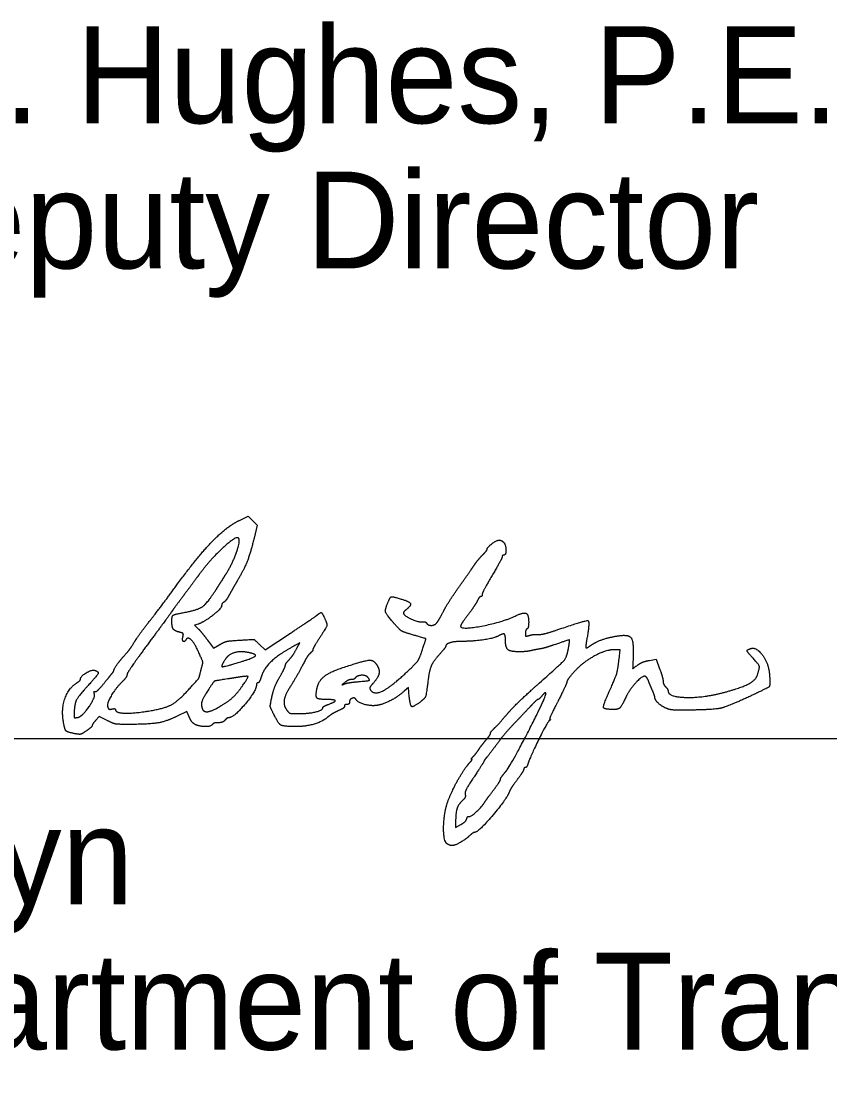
# Model space of a CAD drawing. Extents: x 0 to 34, y 0 to 22.
# Drawn here: x 25.697 to 26.867, y 7.305 to 8.834 of the extents above; entities that cross this region are included whole.
import ezdxf

# ---------------------------------------------------------------- set-up
doc = ezdxf.new("R2010")
doc.units = 0
doc.layers.add('SH_Data', color=7, linetype='Continuous')
doc.layers.add('SH_Text', color=7, linetype='Continuous')

msp = doc.modelspace()

# ---------------------------------------------------------------- linework, layer by layer
at = {"layer": 'SH_Data'}
msp.add_line((24.5279, 7.7968), (28.0279, 7.7968), dxfattribs=at)
at = {"layer": 'SH_Text'}
for points in [[(26.0131, 8.112), (26.0258, 8.1179), (26.0321, 8.1115), (26.0385, 8.1051), (26.0341, 8.0864)], [(25.9532, 7.962), (25.9482, 7.9605), (25.9534, 7.9553)], [(25.967, 7.9386), (25.9756, 7.9271), (25.9844, 7.9323)], [(26.0422, 7.9323), (26.0503, 7.9247), (26.0866, 7.9488)], [(26.0961, 7.9271), (26.1005, 7.935), (26.095, 7.9321)], [(26.5619, 7.9112), (26.5634, 7.925), (26.5556, 7.925)], [(26.6058, 7.9095), (26.6154, 7.9111), (26.6205, 7.8975)], [(26.2578, 7.8634), (26.2572, 7.8702), (26.2513, 7.8651)], [(25.9402, 7.8278), (25.9369, 7.8358), (25.923, 7.829)], [(25.8216, 7.8227), (25.8101, 7.8285), (25.805, 7.8227)], [(26.3256, 7.6773), (26.3256, 7.6679), (26.3331, 7.6722)]]:
    msp.add_lwpolyline(points, dxfattribs=at)
for points in [[(25.9236, 8.0201), (25.9533, 8.0607), (25.9951, 8.1036), (26.0131, 8.112)], [(26.0117, 8.0862), (26.008, 8.0899), (25.9695, 8.0541), (25.9541, 8.0328)], [(25.9934, 8.0342), (26.0028, 8.049), (26.0148, 8.0831), (26.0117, 8.0862)], [(26.0341, 8.0864), (26.0291, 8.0653), (26.0199, 8.0417), (26.0105, 8.0258)], [(26.3712, 8.0701), (26.3712, 8.0729), (26.3844, 8.0832), (26.3881, 8.0833)], [(26.3881, 8.0833), (26.3901, 8.0833), (26.3931, 8.0821), (26.3947, 8.0805)], [(26.3947, 8.0805), (26.3982, 8.077), (26.3986, 8.0618), (26.3952, 8.0618)], [(26.3508, 8.0448), (26.3547, 8.0506), (26.361, 8.0583), (26.3646, 8.062)], [(26.3646, 8.062), (26.3682, 8.0656), (26.3712, 8.0693), (26.3712, 8.0701)], [(26.3928, 8.0592), (26.3928, 8.0579), (26.3863, 8.0458), (26.3784, 8.0324)], [(26.3952, 8.0618), (26.3939, 8.0618), (26.3928, 8.0606), (26.3928, 8.0592)], [(26.3292, 8.0138), (26.3371, 8.025), (26.3468, 8.0389), (26.3508, 8.0448)], [(25.9541, 8.0328), (25.9505, 8.0279), (25.9411, 8.0152), (25.9332, 8.0047)], [(25.9829, 8.0175), (25.9861, 8.0227), (25.9909, 8.0302), (25.9934, 8.0342)], [(26.3784, 8.0324), (26.3705, 8.019), (26.364, 8.0066), (26.364, 8.0049)], [(25.8834, 7.9667), (25.8923, 7.978), (25.9104, 8.0021), (25.9236, 8.0201)], [(25.9331, 7.9788), (25.9537, 7.9826), (25.9677, 7.9935), (25.9829, 8.0175)], [(26.0105, 8.0258), (26.007, 8.0198), (26.0018, 8.0106), (25.9989, 8.0054)], [(26.3078, 7.9802), (26.3116, 7.9874), (26.3212, 8.0025), (26.3292, 8.0138)], [(25.9332, 8.0047), (25.9253, 7.9942), (25.9172, 7.9832), (25.9152, 7.9803)], [(25.9989, 8.0054), (25.9961, 8.0001), (25.9923, 7.9949), (25.9905, 7.9938)], [(26.2271, 7.992), (26.2309, 8.0011), (26.234, 8.0021), (26.2467, 7.9983)], [(26.2467, 7.9983), (26.2587, 7.9948), (26.2616, 7.9886), (26.2539, 7.9828)], [(26.362, 8.0018), (26.3609, 8.0018), (26.3585, 7.9988), (26.3567, 7.9952)], [(26.364, 8.0049), (26.364, 8.0032), (26.3631, 8.0018), (26.362, 8.0018)], [(25.9872, 7.9884), (25.9872, 7.9847), (25.9614, 7.9646), (25.9532, 7.962)], [(25.9905, 7.9938), (25.9887, 7.9928), (25.9872, 7.9904), (25.9872, 7.9884)], [(26.2369, 7.9626), (26.2254, 7.9757), (26.2232, 7.9824), (26.2271, 7.992)], [(26.2539, 7.9828), (26.2512, 7.9807), (26.2497, 7.9778), (26.2506, 7.9765)], [(26.3567, 7.9952), (26.3549, 7.9915), (26.3488, 7.9824), (26.3431, 7.975)], [(25.8619, 7.9373), (25.8648, 7.9421), (25.8745, 7.9553), (25.8834, 7.9667)], [(25.9152, 7.9803), (25.9132, 7.9773), (25.8978, 7.9564), (25.881, 7.9337)], [(25.9152, 7.9667), (25.9152, 7.9736), (25.9193, 7.9764), (25.9331, 7.9788)], [(25.9262, 7.9503), (25.919, 7.9521), (25.9152, 7.9578), (25.9152, 7.9667)], [(26.0866, 7.9488), (26.1065, 7.9621), (26.1241, 7.974), (26.1257, 7.9753)], [(26.1257, 7.9753), (26.1302, 7.9791), (26.1326, 7.9782), (26.1356, 7.9716)], [(26.1356, 7.9716), (26.14, 7.962), (26.139, 7.9579), (26.1288, 7.942)], [(26.2506, 7.9765), (26.2533, 7.9727), (26.2732, 7.9645), (26.2778, 7.9653)], [(26.2985, 7.964), (26.2998, 7.9656), (26.304, 7.9729), (26.3078, 7.9802)], [(26.3431, 7.975), (26.3374, 7.9675), (26.3328, 7.9602), (26.3328, 7.9589)], [(26.3328, 7.9589), (26.3328, 7.9536), (26.3924, 7.9646), (26.4104, 7.9731)], [(26.4104, 7.9731), (26.4233, 7.9793), (26.4312, 7.9762), (26.4312, 7.9648)], [(26.4735, 7.954), (26.5139, 7.9679), (26.5198, 7.9663), (26.5157, 7.9424)], [(25.9534, 7.9553), (25.9562, 7.9525), (25.9623, 7.945), (25.967, 7.9386)], [(26.2604, 7.9474), (26.2496, 7.9506), (26.2447, 7.9537), (26.2369, 7.9626)], [(26.2778, 7.9653), (26.2801, 7.9657), (26.2827, 7.9649), (26.2835, 7.9635)], [(26.2835, 7.9635), (26.2857, 7.96), (26.2957, 7.9603), (26.2985, 7.964)], [(26.4288, 7.955), (26.4275, 7.9541), (26.4264, 7.9513), (26.4264, 7.9487)], [(26.4312, 7.9648), (26.4312, 7.9602), (26.4301, 7.9558), (26.4288, 7.955)], [(26.4447, 7.947), (26.4489, 7.9468), (26.4618, 7.95), (26.4735, 7.954)], [(25.8456, 7.9154), (25.8522, 7.9228), (25.8564, 7.9285), (25.8619, 7.9373)], [(25.9313, 7.9441), (25.9322, 7.9476), (25.9309, 7.9491), (25.9262, 7.9503)], [(25.9355, 7.9393), (25.9331, 7.9354), (25.9299, 7.9389), (25.9313, 7.9441)], [(25.9543, 7.9207), (25.9482, 7.9344), (25.9385, 7.944), (25.9355, 7.9393)], [(25.9844, 7.9323), (25.9909, 7.9362), (25.9985, 7.9379), (26.0136, 7.9388)], [(26.0136, 7.9388), (26.0339, 7.94), (26.0341, 7.9399), (26.0422, 7.9323)], [(26.1288, 7.942), (26.1235, 7.9339), (26.1192, 7.9263), (26.1192, 7.9252)], [(26.2772, 7.9237), (26.2828, 7.9405), (26.2825, 7.9411), (26.2604, 7.9474)], [(26.3354, 7.937), (26.3239, 7.937), (26.3112, 7.9332), (26.3112, 7.9298)], [(26.3861, 7.9443), (26.3806, 7.9413), (26.3504, 7.937), (26.3354, 7.937)], [(26.3976, 7.9396), (26.3976, 7.9469), (26.3939, 7.9485), (26.3861, 7.9443)], [(26.4169, 7.922), (26.4045, 7.922), (26.3976, 7.9283), (26.3976, 7.9396)], [(26.4264, 7.9487), (26.4264, 7.9447), (26.4274, 7.9442), (26.4318, 7.9456)], [(26.4318, 7.9456), (26.4348, 7.9465), (26.4406, 7.9472), (26.4447, 7.947)], [(26.4888, 7.9274), (26.4909, 7.9389), (26.4891, 7.9393), (26.4682, 7.9321)], [(26.5157, 7.9424), (26.5143, 7.9348), (26.5136, 7.9282), (26.5141, 7.9277)], [(26.5216, 7.9316), (26.5289, 7.9366), (26.5471, 7.9429), (26.5608, 7.9451)], [(26.5608, 7.9451), (26.5754, 7.9474), (26.5831, 7.937), (26.5823, 7.9157)], [(25.881, 7.9337), (25.8643, 7.9111), (25.8505, 7.8909), (25.8504, 7.889)], [(26.0254, 7.921), (26.0145, 7.9232), (25.9971, 7.9181), (25.9928, 7.9115)], [(26.0148, 7.9075), (26.034, 7.9134), (26.038, 7.9185), (26.0254, 7.921)], [(26.095, 7.9321), (26.0716, 7.9195), (26.0488, 7.8989), (26.0447, 7.8864)], [(26.0833, 7.9089), (26.0887, 7.9149), (26.0912, 7.9185), (26.0961, 7.9271)], [(26.1192, 7.9252), (26.1192, 7.9241), (26.1176, 7.9218), (26.1156, 7.9202)], [(26.2589, 7.8964), (26.2693, 7.9064), (26.2734, 7.9126), (26.2772, 7.9237)], [(26.3112, 7.9298), (26.3112, 7.9289), (26.307, 7.9235), (26.3018, 7.9177)], [(26.4336, 7.9234), (26.4303, 7.9226), (26.4228, 7.922), (26.4169, 7.922)], [(26.4468, 7.926), (26.4428, 7.9253), (26.4369, 7.9242), (26.4336, 7.9234)], [(26.4439, 7.8744), (26.4795, 7.906), (26.4864, 7.9142), (26.4888, 7.9274)], [(26.4682, 7.9321), (26.4604, 7.9294), (26.4507, 7.9266), (26.4468, 7.926)], [(26.5556, 7.925), (26.5429, 7.925), (26.5091, 7.9065), (26.4969, 7.893)], [(26.5141, 7.9277), (26.5145, 7.9272), (26.5179, 7.929), (26.5216, 7.9316)], [(26.7524, 7.9163), (26.7471, 7.922), (26.7468, 7.9247), (26.7515, 7.9264)], [(26.7515, 7.9264), (26.76, 7.9297), (26.7785, 7.9048), (26.7795, 7.8885)], [(25.8312, 7.895), (25.8312, 7.8966), (25.8403, 7.9096), (25.8456, 7.9154)], [(25.9576, 7.8962), (25.9602, 7.906), (25.9599, 7.9082), (25.9543, 7.9207)], [(25.9928, 7.9115), (25.9858, 7.9008), (25.9903, 7.9), (26.0148, 7.9075)], [(26.0793, 7.9019), (26.0796, 7.9037), (26.0813, 7.9068), (26.0833, 7.9089)], [(26.1087, 7.9109), (26.1006, 7.8955), (26.0928, 7.8817), (26.0867, 7.872)], [(26.1156, 7.9202), (26.1137, 7.9186), (26.1106, 7.9144), (26.1087, 7.9109)], [(26.1626, 7.8992), (26.1944, 7.9098), (26.2078, 7.9102), (26.2129, 7.9008)], [(26.3018, 7.9177), (26.2933, 7.9083), (26.2876, 7.8957), (26.286, 7.883)], [(26.5472, 7.8633), (26.5563, 7.8832), (26.5603, 7.8964), (26.5619, 7.9112)], [(26.5823, 7.9157), (26.5816, 7.8973), (26.5815, 7.8976), (26.5892, 7.9031)], [(26.5892, 7.9031), (26.593, 7.9058), (26.6004, 7.9087), (26.6058, 7.9095)], [(26.7615, 7.8872), (26.7655, 7.899), (26.7639, 7.9039), (26.7524, 7.9163)], [(25.7832, 7.8829), (25.7833, 7.8867), (25.8, 7.8967), (25.8038, 7.8952)], [(25.8038, 7.8952), (25.8098, 7.8929), (25.8075, 7.888), (25.7932, 7.8721)], [(25.8167, 7.8758), (25.822, 7.8824), (25.8275, 7.8891), (25.8288, 7.8907)], [(25.8288, 7.8907), (25.8301, 7.8923), (25.8312, 7.8942), (25.8312, 7.895)], [(25.938, 7.8657), (25.9541, 7.8832), (25.9544, 7.8838), (25.9576, 7.8962)], [(26.0708, 7.8848), (26.0752, 7.8925), (26.079, 7.9002), (26.0793, 7.9019)], [(26.1249, 7.8681), (26.1271, 7.8794), (26.1433, 7.8928), (26.1626, 7.8992)], [(26.2019, 7.8675), (26.2072, 7.8589), (26.2339, 7.8724), (26.2589, 7.8964)], [(26.2129, 7.9008), (26.2161, 7.8947), (26.2127, 7.8833), (26.2053, 7.8754)], [(26.4969, 7.893), (26.4911, 7.8865), (26.4864, 7.88), (26.4864, 7.8784)], [(26.6205, 7.8975), (26.6233, 7.8901), (26.6256, 7.8819), (26.6256, 7.8794)], [(25.7583, 7.8213), (25.7554, 7.8398), (25.7661, 7.8699), (25.7785, 7.8776)], [(25.7785, 7.8776), (25.7811, 7.8792), (25.7832, 7.8816), (25.7832, 7.8829)], [(25.8044, 7.8645), (25.8058, 7.8641), (25.8113, 7.8692), (25.8167, 7.8758)], [(25.843, 7.8782), (25.8332, 7.8686), (25.8208, 7.8465), (25.8226, 7.8418)], [(25.8504, 7.889), (25.8503, 7.887), (25.847, 7.8822), (25.843, 7.8782)], [(25.9956, 7.8827), (25.9778, 7.8801), (25.9758, 7.879), (25.9685, 7.8678)], [(26.013, 7.8854), (26.0074, 7.8845), (25.9995, 7.8833), (25.9956, 7.8827)], [(26.018, 7.8737), (26.0258, 7.8851), (26.0249, 7.8872), (26.013, 7.8854)], [(26.0396, 7.877), (26.0385, 7.877), (26.0376, 7.8756), (26.0375, 7.874)], [(26.0447, 7.8864), (26.043, 7.8812), (26.0407, 7.877), (26.0396, 7.877)], [(26.0599, 7.857), (26.0615, 7.8647), (26.0664, 7.8772), (26.0708, 7.8848)], [(26.1658, 7.878), (26.1612, 7.8742), (26.1612, 7.8742), (26.166, 7.8759)], [(26.1747, 7.8818), (26.1724, 7.8818), (26.1684, 7.88), (26.1658, 7.878)], [(26.166, 7.8759), (26.1686, 7.8768), (26.1762, 7.878), (26.1828, 7.8786)], [(26.1802, 7.8839), (26.1795, 7.8827), (26.177, 7.8818), (26.1747, 7.8818)], [(26.1987, 7.885), (26.1959, 7.8884), (26.1825, 7.8876), (26.1802, 7.8839)], [(26.1828, 7.8786), (26.1995, 7.8801), (26.2019, 7.8811), (26.1987, 7.885)], [(26.2053, 7.8754), (26.2025, 7.8725), (26.201, 7.869), (26.2019, 7.8675)], [(26.286, 7.883), (26.2832, 7.8605), (26.2814, 7.855), (26.2758, 7.8505)], [(26.4864, 7.8784), (26.4864, 7.8768), (26.4804, 7.864), (26.4732, 7.8498)], [(26.5988, 7.8866), (26.5945, 7.8866), (26.5762, 7.8661), (26.5715, 7.8559)], [(26.6044, 7.88), (26.6029, 7.8836), (26.6004, 7.8866), (26.5988, 7.8866)], [(26.6103, 7.8658), (26.6085, 7.87), (26.6058, 7.8763), (26.6044, 7.88)], [(26.6256, 7.8794), (26.6256, 7.8769), (26.6272, 7.8733), (26.6292, 7.8713)], [(26.7126, 7.863), (26.7363, 7.8692), (26.7593, 7.8806), (26.7615, 7.8872)], [(26.7795, 7.8885), (26.7804, 7.8732), (26.7778, 7.8701), (26.7544, 7.8591)], [(25.7932, 7.8721), (25.7795, 7.857), (25.7745, 7.8468), (25.7739, 7.833)], [(25.7787, 7.827), (25.7851, 7.8279), (25.8052, 7.8564), (25.8032, 7.8616)], [(25.8032, 7.8616), (25.8024, 7.8635), (25.803, 7.8648), (25.8044, 7.8645)], [(25.8815, 7.8363), (25.9042, 7.84), (25.9238, 7.8502), (25.938, 7.8657)], [(25.9685, 7.8678), (25.9603, 7.8551), (25.9571, 7.8453), (25.9593, 7.8395)], [(25.9881, 7.845), (25.9993, 7.852), (26.0102, 7.8626), (26.018, 7.8737)], [(26.0375, 7.874), (26.0374, 7.8654), (26.0043, 7.8266), (25.9972, 7.8266)], [(26.0867, 7.872), (26.0787, 7.8594), (26.0765, 7.8442), (26.0816, 7.8374)], [(26.1385, 7.853), (26.127, 7.853), (26.1229, 7.8575), (26.1249, 7.8681)], [(26.2513, 7.8651), (26.2419, 7.8569), (26.2219, 7.8463), (26.2128, 7.8446)], [(26.2758, 7.8505), (26.264, 7.8413), (26.2597, 7.8444), (26.2578, 7.8634)], [(26.3973, 7.7479), (26.4049, 7.7566), (26.4582, 7.8604), (26.4561, 7.8624)], [(26.3999, 7.8317), (26.4071, 7.8401), (26.4269, 7.8593), (26.4439, 7.8744)], [(26.4561, 7.8624), (26.4554, 7.8632), (26.4528, 7.8613), (26.4504, 7.8584)], [(26.5546, 7.8386), (26.5401, 7.8386), (26.5385, 7.844), (26.5472, 7.8633)], [(26.6137, 7.8562), (26.6136, 7.8573), (26.6121, 7.8616), (26.6103, 7.8658)], [(26.6292, 7.8713), (26.6312, 7.8693), (26.6328, 7.8666), (26.6328, 7.8653)], [(26.6328, 7.8653), (26.6328, 7.8568), (26.6834, 7.8553), (26.7126, 7.863)], [(25.9593, 7.8395), (25.9614, 7.8342), (25.9749, 7.8369), (25.9881, 7.845)], [(26.0619, 7.833), (26.0575, 7.8421), (26.0573, 7.8443), (26.0599, 7.857)], [(26.1336, 7.8412), (26.1336, 7.8422), (26.1373, 7.8444), (26.1419, 7.846)], [(26.1419, 7.846), (26.1522, 7.8498), (26.1506, 7.853), (26.1385, 7.853)], [(26.1684, 7.8458), (26.1664, 7.8458), (26.1648, 7.8447), (26.1648, 7.8433)], [(26.172, 7.8491), (26.172, 7.8473), (26.1704, 7.8458), (26.1684, 7.8458)], [(26.1815, 7.8531), (26.1795, 7.8564), (26.172, 7.8532), (26.172, 7.8491)], [(26.2128, 7.8446), (26.2042, 7.8431), (26.1844, 7.8484), (26.1815, 7.8531)], [(26.4358, 7.8452), (26.4317, 7.8409), (26.4212, 7.8298), (26.4124, 7.8205)], [(26.4446, 7.853), (26.4438, 7.853), (26.4399, 7.8494), (26.4358, 7.8452)], [(26.4504, 7.8584), (26.448, 7.8554), (26.4454, 7.853), (26.4446, 7.853)], [(26.4732, 7.8498), (26.4659, 7.8357), (26.4607, 7.8241), (26.4618, 7.8241)], [(26.5715, 7.8559), (26.5658, 7.8435), (26.5609, 7.8386), (26.5546, 7.8386)], [(26.6293, 7.8406), (26.6223, 7.844), (26.6138, 7.8524), (26.6137, 7.8562)], [(26.7544, 7.8591), (26.7196, 7.8428), (26.6985, 7.838), (26.6592, 7.8376)], [(25.7739, 7.833), (25.7737, 7.8274), (25.7745, 7.8264), (25.7787, 7.827)], [(25.8226, 7.8418), (25.8235, 7.8394), (25.8258, 7.8385), (25.8288, 7.8393)], [(25.8288, 7.8393), (25.8314, 7.8399), (25.8336, 7.8396), (25.8336, 7.8385)], [(25.8336, 7.8385), (25.8336, 7.8339), (25.8592, 7.8327), (25.8815, 7.8363)], [(26.0937, 7.8138), (26.0762, 7.8139), (26.0692, 7.8182), (26.0619, 7.833)], [(26.0816, 7.8374), (26.0844, 7.8336), (26.088, 7.8326), (26.0992, 7.8326)], [(26.0992, 7.8326), (26.1132, 7.8326), (26.1336, 7.8377), (26.1336, 7.8412)], [(26.1594, 7.8384), (26.152, 7.8351), (26.1444, 7.8306), (26.1402, 7.8271)], [(26.1648, 7.8433), (26.1648, 7.8419), (26.1624, 7.8397), (26.1594, 7.8384)], [(26.3814, 7.8113), (26.3844, 7.8141), (26.3927, 7.8233), (26.3999, 7.8317)], [(26.6592, 7.8376), (26.6442, 7.8374), (26.6339, 7.8385), (26.6293, 7.8406)], [(25.7749, 7.8036), (25.764, 7.8056), (25.7602, 7.8097), (25.7583, 7.8213)], [(25.8, 7.8151), (25.8, 7.8142), (25.7962, 7.8108), (25.7916, 7.8077)], [(25.805, 7.8227), (25.8022, 7.8195), (25.8, 7.8161), (25.8, 7.8151)], [(25.8524, 7.817), (25.8368, 7.817), (25.8309, 7.8181), (25.8216, 7.8227)], [(25.923, 7.829), (25.9074, 7.8212), (25.8823, 7.817), (25.8524, 7.817)], [(25.9484, 7.8172), (25.9458, 7.8186), (25.9421, 7.8234), (25.9402, 7.8278)], [(25.974, 7.817), (25.972, 7.8138), (25.9545, 7.8139), (25.9484, 7.8172)], [(25.9822, 7.8194), (25.9785, 7.8194), (25.9748, 7.8183), (25.974, 7.817)], [(25.992, 7.823), (25.9903, 7.821), (25.9859, 7.8194), (25.9822, 7.8194)], [(25.9972, 7.8266), (25.996, 7.8266), (25.9936, 7.8249), (25.992, 7.823)], [(26.1402, 7.8271), (26.1325, 7.8207), (26.1082, 7.8138), (26.0937, 7.8138)], [(26.4124, 7.8205), (26.4036, 7.8113), (26.3937, 7.8), (26.3904, 7.7955)], [(26.461, 7.8223), (26.4583, 7.8205), (26.4331, 7.7695), (26.4301, 7.76)], [(26.4618, 7.8241), (26.4628, 7.8241), (26.4624, 7.8233), (26.461, 7.8223)], [(25.7916, 7.8077), (25.7851, 7.8032), (25.7815, 7.8023), (25.7749, 7.8036)], [(26.3694, 7.7943), (26.373, 7.7985), (26.376, 7.8029), (26.376, 7.8041)], [(26.376, 7.8041), (26.376, 7.8052), (26.3785, 7.8085), (26.3814, 7.8113)], [(26.3592, 7.7809), (26.3612, 7.784), (26.3658, 7.79), (26.3694, 7.7943)], [(26.3904, 7.7955), (26.3823, 7.7846), (26.3718, 7.7708), (26.3688, 7.7673)], [(26.3488, 7.7666), (26.3479, 7.7666), (26.3491, 7.7685), (26.3514, 7.771)], [(26.3514, 7.771), (26.3537, 7.7734), (26.3572, 7.7779), (26.3592, 7.7809)], [(26.3154, 7.7086), (26.3213, 7.7234), (26.3384, 7.7533), (26.3455, 7.7612)], [(26.3455, 7.7612), (26.3482, 7.7641), (26.3497, 7.7666), (26.3488, 7.7666)], [(26.3664, 7.7634), (26.3664, 7.7628), (26.36, 7.7529), (26.3523, 7.7413)], [(26.3688, 7.7673), (26.3675, 7.7657), (26.3664, 7.7639), (26.3664, 7.7634)], [(26.4262, 7.7546), (26.425, 7.7546), (26.424, 7.7534), (26.424, 7.7521)], [(26.4301, 7.76), (26.4292, 7.757), (26.4274, 7.7546), (26.4262, 7.7546)], [(26.3523, 7.7413), (26.3436, 7.7282), (26.3387, 7.7185), (26.3394, 7.7158)], [(26.3802, 7.7217), (26.3858, 7.7291), (26.3904, 7.7362), (26.3904, 7.7376)], [(26.3904, 7.7376), (26.3904, 7.7389), (26.3935, 7.7435), (26.3973, 7.7479)], [(26.424, 7.7521), (26.424, 7.7507), (26.4197, 7.7439), (26.4145, 7.737)], [(26.4145, 7.737), (26.4093, 7.7301), (26.4042, 7.7221), (26.4031, 7.7193)], [(26.3136, 7.6441), (26.3076, 7.6479), (26.3089, 7.6922), (26.3154, 7.7086)], [(26.3357, 7.7072), (26.3298, 7.7019), (26.3256, 7.6896), (26.3256, 7.6773)], [(26.3394, 7.7158), (26.34, 7.7132), (26.3385, 7.7096), (26.3357, 7.7072)], [(26.4031, 7.7193), (26.3994, 7.7094), (26.3583, 7.661), (26.3536, 7.661)], [(26.3676, 7.7045), (26.3689, 7.7066), (26.3746, 7.7144), (26.3802, 7.7217)], [(26.3448, 7.6838), (26.3467, 7.6826), (26.3633, 7.6977), (26.3676, 7.7045)], [(26.3331, 7.6722), (26.3373, 7.6746), (26.3412, 7.6784), (26.3418, 7.6807)], [(26.3418, 7.6807), (26.3424, 7.683), (26.3438, 7.6844), (26.3448, 7.6838)], [(26.3536, 7.661), (26.3522, 7.661), (26.3489, 7.6589), (26.3461, 7.6564)], [(26.3461, 7.6564), (26.3399, 7.6507), (26.324, 7.6417), (26.3201, 7.6418)], [(26.3201, 7.6418), (26.3185, 7.6418), (26.3156, 7.6429), (26.3136, 7.6441)]]:
    msp.add_open_spline(points, degree=2, dxfattribs=at)

# ---------------------------------------------------------------- texts
for s, p in [('Christopher A. Hughes, P.E.', (24.5279, 8.6862)), ('District       Deputy Director', (24.5279, 8.4762)), ('Pamela Boratyn', (24.5279, 7.5568)), ('Director, Department of Transportation', (24.5279, 7.3468))]:
    msp.add_text(s, height=0.14, dxfattribs=at).set_placement(p)

doc.saveas('drawing.dxf')
